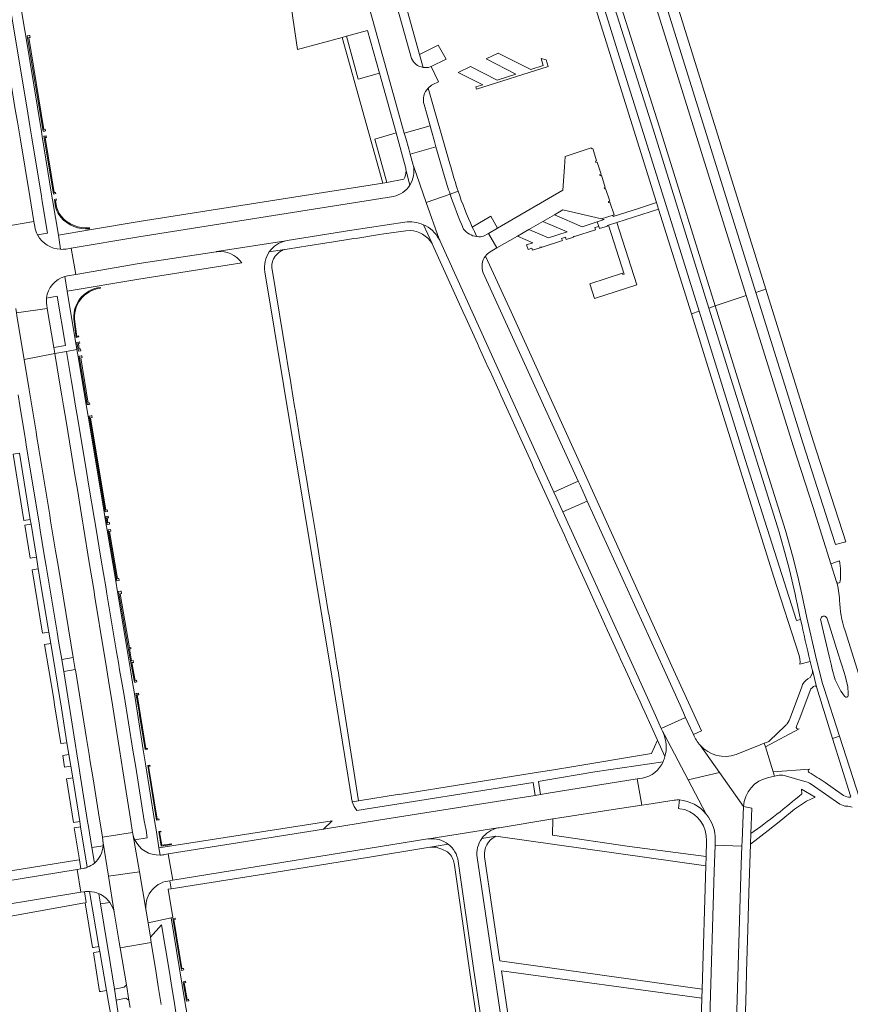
# Model space of a CAD drawing. Extents: x 146402 to 164798, y 455483 to 464134.
# Tile 489 of 575: x 156173 to 156362, y 462924 to 463148. Entities that reach past the tile are written whole.
import ezdxf

# ---------------------------------------------------------------- set-up
doc = ezdxf.new("R2010")
doc.units = 0
doc.header["$LTSCALE"] = 0.2
for name, color, linetype, lineweight in [('B-XX-VH-VERHARDING_ASFALT-GV', 252, 'CONTINUOUS', 18), ('B-XX-VH-VERHARDING_BETONSTRAATSTEEN-GV', 252, 'CONTINUOUS', 18), ('B-XX-VH-VERHARDING_GESLOTEN-GV', 252, 'CONTINUOUS', 18), ('B-XX-VH-VERHARDING_STRAATBAKSTEEN-GV', 252, 'CONTINUOUS', 18), ('B-XX-VH-VERHARDING_TEGEL-GV', 252, 'CONTINUOUS', 18)]:
    doc.layers.add(name, color=color, linetype=linetype, lineweight=lineweight)

msp = doc.modelspace()

# ---------------------------------------------------------------- linework, layer by layer
at = {"layer": 'B-XX-VH-VERHARDING_ASFALT-GV'}
for points in [[(156242.576, 463209.655), (156242.535, 463209.727), (156241.857, 463212.195), (156235.919, 463210.655), (156236.766, 463207.656), (156236.765, 463207.639), (156239.707, 463197.075), (156240.51, 463194.19), (156249.063, 463163.426), (156249.945, 463160.255), (156249.945, 463160.246), (156253.176, 463148.674), (156253.185, 463148.654), (156260.51, 463122.467), (156266.39, 463124.099), (156265.006, 463128.974)], [(156262.145, 463139.512), (156255.221, 463164.266)], [(156267.049, 463133.521), (156268.346, 463134.147), (156266.623, 463137.656), (156266.439, 463137.568)], [(156269.646, 463112.547), (156267.732, 463119.355), (156261.846, 463117.69), (156262.567, 463115.113), (156262.589, 463115.014), (156265.52, 463106.644), (156270.956, 463108.549)], [(156268.441, 463098.292), (156265.52, 463106.644), (156262.589, 463115.014)], [(156258.019, 463108.004), (156199.939, 463098.792), (156184.48, 463096.218), (156185.546, 463090.209)], [(156270.956, 463108.549), (156265.52, 463106.644), (156268.441, 463098.292), (156268.452, 463098.272)], [(156181.041, 463106.115), (156180.822, 463106.078)], [(156176.159, 463101.152), (156175.974, 463102.269), (156168.876, 463101.068), (156169.172, 463099.252)], [(156185.546, 463090.209), (156200.017, 463092.685), (156217.576, 463095.399), (156217.671, 463095.413), (156217.71, 463095.418), (156233.476, 463097.882), (156233.489, 463097.885), (156233.783, 463097.939), (156248.495, 463100.29), (156260.631, 463102.151)], [(156188.676, 463100.625), (156188.658, 463100.846)], [(156176.85, 463099.161), (156176.807, 463099.251)], [(156277.104, 463098.85), (156277.029, 463098.864)], [(156280.072, 463095.376), (156281.594, 463096.253), (156279.755, 463099.596), (156278.606, 463098.928)], [(156183.671, 463089.888), (156185.546, 463090.209), (156184.48, 463096.218), (156183.307, 463096.023)], [(156268.699, 463097.777), (156294.652, 463040.523), (156300.187, 463043.088), (156278.541, 463090.592)], [(156191.17, 463087.086), (156191.149, 463087.275)], [(156338.538, 463085.396), (156331.422, 463083.035), (156336.898, 463065.435), (156347.52, 463031.839), (156349.125, 463026.066), (156350.329, 463021.297), (156351.227, 463017.279), (156352.405, 463011.848), (156354.596, 463002.283), (156355.942, 462996.919), (156356.227, 462995.981), (156359.814, 462984.848), (156365.111, 462968.399)], [(156359.124, 463020.127), (156357.865, 463024.219), (156353.721, 463037.312), (156349.319, 463050.881), (156338.538, 463085.396)], [(156171.823, 463082.439), (156171.985, 463081.457), (156179.023, 463082.482), (156178.906, 463083.189)], [(156353.139, 463001.907), (156353.589, 463000.111), (156353.629, 462999.952), (156354.58, 462996.159), (156354.855, 462995.134), (156358.248, 462984.368), (156359.814, 462984.848), (156356.227, 462995.981), (156355.942, 462996.919), (156354.596, 463002.283), (156352.405, 463011.848), (156351.227, 463017.279), (156350.329, 463021.297), (156349.125, 463026.066), (156347.52, 463031.839), (156336.898, 463065.435), (156331.422, 463083.035), (156329.998, 463082.563), (156335.46, 463065.011), (156346.08, 463031.415), (156347.677, 463025.682), (156348.336, 463023.139), (156348.957, 463020.586), (156349.688, 463017.275), (156349.868, 463016.46), (156350.229, 463014.792), (156350.714, 463012.536), (156350.936, 463011.531)], [(156185.133, 463079.407), (156185.64, 463075.858), (156186.049, 463075.963), (156186.207, 463076.003), (156186.16, 463076.187), (156185.798, 463076.095), (156185.322, 463079.435)], [(156357.893, 463001.327), (156357.47, 463003.126), (156355.843, 463009.909), (156355.528, 463011.291)], [(156356.999, 463011.685), (156357.476, 463010.264), (156359.509, 463003.694), (156360.056, 463001.965), (156360.408, 463000.857), (156361.164, 462998.437), (156361.269, 462998.076), (156361.7, 462996.114)], [(156364.202, 462998.934), (156361.08, 463008.937)], [(156354.58, 462996.159), (156353.629, 462999.952)], [(156359.922, 462995.601), (156359.445, 462996.488), (156358.862, 462997.755), (156358.185, 463000.177), (156357.893, 463001.327)], [(156351.193, 462996.161), (156348.616, 462989.194)], [(156349.981, 462987.132), (156350.802, 462988.993), (156353.119, 462995.292)], [(156326.516, 462985.253), (156325.183, 462988.001), (156324.642, 462989.137), (156319.163, 462986.61), (156319.429, 462986.009), (156319.862, 462985.19), (156325.302, 462974.892), (156332.458, 462976.626), (156328.019, 462982.796)], [(156329.427, 462967.092), (156325.302, 462974.892), (156319.862, 462985.19), (156319.429, 462986.009), (156319.643, 462985.527)], [(156343.166, 462983.461), (156342.655, 462983.271), (156342.917, 462982.441), (156350.639, 462986.536)], [(156347.405, 462987.207), (156343.843, 462983.792)], [(156374.052, 462942.377), (156374.852, 462939.958), (156391.487, 462887.14), (156392.911, 462887.586), (156375.48, 462942.955), (156374.689, 462945.141), (156367.663, 462961.732), (156365.111, 462968.399), (156359.814, 462984.848), (156358.248, 462984.368), (156362.37, 462971.292), (156362.385, 462971.254)], [(156328.019, 462982.796), (156332.458, 462976.626), (156337.884, 462968.824)], [(156343.61, 462975.456), (156344.033, 462975.568), (156345.017, 462975.774), (156344.709, 462976.751), (156342.917, 462982.441), (156342.655, 462983.271), (156341.745, 462982.915), (156336.24, 462980.667)], [(156352.949, 462977.377), (156344.709, 462976.751), (156345.017, 462975.774), (156346.034, 462975.96)], [(156314.84, 462975.33), (156313.654, 462975.127)], [(156313.654, 462975.127), (156314.699, 462969.165), (156315.858, 462969.308), (156322.069, 462970.281)], [(156332.458, 462976.626), (156325.302, 462974.892), (156329.427, 462967.092), (156329.477, 462967.025)], [(156331.436, 462961.229), (156331.444, 462960.965), (156331.424, 462960.044), (156337.537, 462959.811), (156337.6, 462961.012), (156337.884, 462968.824), (156332.458, 462976.626)], [(156347.18, 462975.932), (156351.882, 462974.569)], [(156353.321, 462973.952), (156359.888, 462969.39)], [(156360.766, 462971.366), (156360.195, 462971.71), (156356.529, 462974.293)], [(156281.835, 462963.936), (156266.099, 462961.449)], [(156198.494, 462962.925), (156191.608, 462961.841), (156191.724, 462961.123), (156191.742, 462961.012), (156192.997, 462952.935)], [(156192.997, 462952.935), (156200.04, 462953.968), (156198.546, 462962.621), (156198.544, 462962.631)], [(156198.546, 462962.621), (156200.04, 462953.968), (156201.59, 462944.981)], [(156194.272, 462944.723), (156192.997, 462952.935), (156191.742, 462961.012)], [(156206.537, 462951.842), (156207, 462951.917), (156207.677, 462952.026), (156206.65, 462958.029), (156205.86, 462957.903)], [(156289.137, 462876.788), (156283.353, 462915.288), (156277.144, 462957.172)], [(156187.201, 462954.693), (156186.725, 462954.614), (156185.871, 462954.474), (156186.681, 462949.27), (156187.366, 462949.382)], [(156272.801, 462956.356), (156276.329, 462931.991), (156284.633, 462876.134)], [(156187.366, 462949.382), (156187.489, 462949.399)], [(156190.821, 462948.948), (156190.922, 462948.908)], [(156205.034, 462923.69), (156204.369, 462927.802), (156203.873, 462930.866), (156202.752, 462937.798), (156195.648, 462936.563), (156197.072, 462928.121), (156197.655, 462924.667), (156197.938, 462922.987)]]:
    msp.add_lwpolyline(points, dxfattribs=at)
for points in [[(156338.538, 463085.396), (156318.156, 463150.652), (156310.202, 463175.914), (156308.497, 463181.346), (156301.325, 463179.075), (156308.889, 463154.906), (156318.72, 463123.839), (156331.422, 463083.035)], [(156331.422, 463083.035), (156318.72, 463123.839), (156308.889, 463154.906), (156301.325, 463179.075), (156299.891, 463178.62), (156301.392, 463173.817), (156307.511, 463154.289), (156317.303, 463123.355), (156329.998, 463082.563)], [(156169.154, 463143.572), (156167.68, 463152.683), (156165.245, 463167.743), (156164.111, 463174.744), (156157.061, 463173.577), (156158.595, 463164.162), (156159.73, 463157.195), (156159.922, 463156.019), (156161.641, 463145.469), (156162.388, 463140.883), (156164.5, 463127.923), (156165.806, 463119.906), (156167.835, 463107.457), (156168.467, 463103.576), (156168.876, 463101.068), (156175.974, 463102.269), (156175.342, 463106.089), (156175.021, 463108.026), (156172.883, 463120.952), (156172.657, 463122.315), (156172.431, 463123.685), (156172.212, 463125.007), (156171.739, 463127.868)], [(156178.444, 463122.937), (156178.603, 463122.964), (156178.538, 463123.356), (156178.265, 463123.311), (156174.818, 463144.244), (156175.091, 463144.289), (156175.014, 463144.752), (156174.863, 463144.727), (156174.471, 463144.662), (156178.059, 463122.874)], [(156180.745, 463108.625), (156180.959, 463108.661), (156180.911, 463108.949), (156180.638, 463108.904), (156178.574, 463121.436), (156178.847, 463121.481), (156178.79, 463121.828), (156178.63, 463121.802), (156178.246, 463121.739), (156180.415, 463108.571)], [(156180.906, 463107.389), (156180.66, 463107.321), (156180.822, 463106.078), (156181.041, 463106.115), (156180.897, 463107.081), (156181.135, 463107.138), (156181.078, 463107.437)], [(156180.731, 463072.206), (156180.512, 463073.525), (156179.023, 463082.482), (156171.985, 463081.457), (156172.085, 463080.853), (156172.702, 463077.101), (156173.735, 463070.83)], [(156185.809, 463074.722), (156186.144, 463072.713), (156186.581, 463072.786), (156186.717, 463072.809), (156186.644, 463073.249), (156186.327, 463073.196), (156186.117, 463074.457), (156186.434, 463074.51), (156186.383, 463074.816), (156186.245, 463074.793)], [(156196.272, 462976.985), (156195.501, 462981.868), (156193.672, 462993.443), (156193.171, 462996.612), (156192.636, 463000), (156192.476, 463000.979), (156191.959, 463004.134), (156189.915, 463016.619), (156189.628, 463018.372), (156188.618, 463024.539), (156187.303, 463032.569), (156187.085, 463033.904), (156185.89, 463041.171), (156185.331, 463044.531), (156183.303, 463056.737), (156182.723, 463060.229), (156182.344, 463062.503), (156181.819, 463065.66), (156180.731, 463072.206), (156173.735, 463070.83), (156174.876, 463063.901), (156175.479, 463060.247), (156176.457, 463054.311), (156176.664, 463053.056), (156177.025, 463050.861), (156177.104, 463050.379), (156179.591, 463035.282), (156179.798, 463034.027), (156180.852, 463027.63), (156180.929, 463027.162), (156181.485, 463023.785), (156183.86, 463009.371), (156184.397, 463006.103), (156184.933, 463002.85), (156185.392, 463000.065), (156185.403, 463000), (156185.46, 463000), (156187.979, 462984.366), (156188.566, 462980.724), (156188.84, 462979.019), (156189.388, 462975.617), (156190.947, 462965.945), (156191.15, 462964.684), (156191.608, 462961.841), (156198.494, 462962.925), (156198.087, 462965.497)], [(156186.979, 463071.235), (156186.91, 463071.655), (156186.774, 463071.632), (156186.336, 463071.56), (156188.169, 463060.512), (156188.623, 463060.587), (156188.742, 463060.606), (156188.687, 463060.936), (156188.37, 463060.884), (156186.662, 463071.182)], [(156192.723, 463036.512), (156192.406, 463036.459), (156188.927, 463057.512), (156189.245, 463057.564), (156189.17, 463058.017), (156189.057, 463057.998), (156188.597, 463057.923), (156192.211, 463036.049), (156192.735, 463036.137)], [(156319.163, 462986.61), (156324.642, 462989.137), (156323.448, 462991.958), (156319.799, 463000), (156319.818, 463000), (156302.264, 463038.528), (156296.695, 463036.031), (156313.08, 463000), (156317.817, 462989.583)], [(156192.884, 463033.566), (156192.702, 463034.667), (156193.019, 463034.72), (156192.91, 463035.088), (156192.384, 463035), (156192.688, 463033.16), (156193.241, 463033.251), (156193.201, 463033.618)], [(156195.356, 463020.89), (156195.039, 463020.835), (156193.21, 463031.595), (156193.527, 463031.647), (156193.445, 463032.024), (156192.891, 463031.933), (156194.867, 463020.311), (156195.353, 463020.395), (156195.439, 463020.41)], [(156198.024, 463002.044), (156198.28, 463002.088), (156197.813, 463004.787), (156198.13, 463004.842), (156198.081, 463005.125), (156197.764, 463005.07), (156195.638, 463017.371), (156195.955, 463017.425), (156195.861, 463017.968), (156195.762, 463017.951), (156195.289, 463017.869), (156197.508, 463005.026)], [(156198.28, 463002.088), (156198.024, 463002.044), (156198.377, 463000), (156198.924, 462997.183), (156199.206, 462997.237), (156199.429, 462997.28), (156199.358, 462997.647), (156199.115, 462997.6), (156198.64, 463000), (156198.353, 463001.661), (156198.67, 463001.715), (156198.596, 463002.143)], [(156201.367, 462981.869), (156201.933, 462981.929), (156201.915, 462982.102), (156201.512, 462982.06), (156199.551, 462994.286), (156199.912, 462994.324), (156199.88, 462994.71), (156199.562, 462994.651), (156199.226, 462994.588), (156199.966, 462990.49), (156200.058, 462989.64)], [(156203.985, 462965.732), (156204.551, 462965.822), (156204.524, 462965.995), (156204.13, 462965.933), (156202.165, 462978.025), (156202.489, 462978.063), (156202.469, 462978.237), (156201.962, 462978.177)], [(156206.65, 462958.029), (156207.677, 462952.026), (156265.904, 462961.427), (156266.099, 462961.449), (156281.835, 462963.936), (156282.13, 462963.992), (156294.435, 462965.988), (156296.447, 462966.314), (156307.175, 462968.029), (156314.699, 462969.165), (156313.654, 462975.127), (156307.498, 462974.17), (156293.309, 462971.863), (156291.551, 462971.551), (156290.347, 462971.385), (156282.993, 462970.217), (156254.586, 462965.752), (156242.036, 462963.675)], [(156205.154, 462959.983), (156204.642, 462963.007), (156204.986, 462963.047), (156204.968, 462963.202), (156204.461, 462963.142), (156205.027, 462959.807), (156207.409, 462960.164), (156207.386, 462960.318)], [(156335.356, 462887.199), (156335.908, 462905.479), (156336.026, 462909.377), (156336.648, 462929.989), (156337.375, 462955.631), (156337.537, 462959.811), (156331.424, 462960.044), (156331.247, 462954.039), (156329.214, 462887.386)], [(156202.549, 462939.051), (156202.022, 462942.308), (156201.59, 462944.981), (156200.04, 462953.968), (156192.997, 462952.935), (156194.272, 462944.723), (156195.426, 462937.883), (156195.648, 462936.563), (156202.752, 462937.798)], [(156209.93, 462931.507), (156210.17, 462931.546), (156210.111, 462931.904), (156209.759, 462931.846), (156207.912, 462943.045), (156208.264, 462943.103), (156208.221, 462943.369), (156207.695, 462943.282), (156209.644, 462931.46)], [(156210.802, 462924.438), (156211.12, 462924.49), (156211.328, 462924.524), (156211.274, 462924.848), (156210.922, 462924.79), (156210.289, 462928.63), (156210.641, 462928.688), (156210.597, 462928.958), (156210.372, 462928.921), (156210.071, 462928.871)]]:
    msp.add_lwpolyline(points, close=True, dxfattribs=at)
for points in [[(156264.785, 463137.45, -0.2607219), (156262.145, 463139.512)], [(156266.439, 463137.568, -0.1269228), (156264.785, 463137.45)], [(156265.006, 463128.974, -0.2715364), (156265.971, 463132.735)], [(156265.971, 463132.735, -0.1094456), (156267.049, 463133.521)], [(156262.589, 463115.014, -0.1953614), (156261.781, 463110.622)], [(156270.956, 463108.549, -0.0085679), (156269.646, 463112.547)], [(156261.781, 463110.622, -0.2009438), (156258.019, 463108.004)], [(156274.036, 463100.578, -0.0176018), (156270.956, 463108.549)], [(156180.822, 463106.078, 0.1304744), (156182.103, 463103.281)], [(156182.272, 463103.425, -0.1303954), (156181.041, 463106.115)], [(156182.103, 463103.281, 0.2385203), (156188.676, 463100.625)], [(156188.658, 463100.846, -0.2384324), (156182.272, 463103.425)], [(156176.807, 463099.251, -0.0864466), (156176.159, 463101.152)], [(156260.631, 463102.151, -0.1437251), (156264.869, 463101.572)], [(156264.869, 463101.572, -0.1640403), (156268.441, 463098.292)], [(156277.029, 463098.864, -0.1990865), (156274.036, 463100.578)], [(156182.062, 463095.95, -0.2638907), (156176.85, 463099.161)], [(156268.452, 463098.272, -0.0185927), (156268.699, 463097.777)], [(156278.606, 463098.928, -0.0838694), (156277.104, 463098.85)], [(156183.307, 463096.023, -0.0537717), (156182.062, 463095.95)], [(156278.541, 463090.592, -0.2686974), (156279.044, 463094.422)], [(156279.044, 463094.422, -0.1069643), (156280.072, 463095.376)], [(156178.87, 463084.834, -0.3021435), (156183.045, 463089.741)], [(156183.045, 463089.741, -0.0271594), (156183.671, 463089.888)], [(156191.149, 463087.275, 0.4259686), (156185.133, 463079.407)], [(156185.322, 463079.435, -0.42604), (156191.17, 463087.086)], [(156178.906, 463083.189, -0.0741685), (156178.87, 463084.834)], [(156359.838, 463015.913, 0.0678511), (156359.124, 463020.127)], [(156361.08, 463008.937, -0.0728101), (156359.838, 463015.913)], [(156350.936, 463011.531, 0.0080093), (156353.139, 463001.907)], [(156355.528, 463011.291, -1.0033414), (156356.999, 463011.685)], [(156353.629, 462999.952, -0.3489668), (156352.609, 462997.946)], [(156352.609, 462997.946, 0.1883604), (156351.193, 462996.161)], [(156353.119, 462995.292, -0.2206632), (156354.245, 462996.355)], [(156354.245, 462996.355, -0.3521883), (156354.58, 462996.159)], [(156361.016, 462993.921, -0.0511898), (156359.922, 462995.601)], [(156361.7, 462996.114, -0.0347191), (156361.838, 462994.155)], [(156361.838, 462994.155, -0.7029902), (156361.016, 462993.921)], [(156348.616, 462989.194, -0.0659573), (156347.891, 462987.722)], [(156347.891, 462987.722, 0.0209326), (156347.405, 462987.207)], [(156350.639, 462986.536, -0.684194), (156349.981, 462987.132)], [(156319.643, 462985.527, -0.1721697), (156319.993, 462980.218)], [(156328.019, 462982.796, -0.0939613), (156326.516, 462985.253)], [(156343.843, 462983.792, -0.0338305), (156343.166, 462983.461)], [(156336.24, 462980.667, -0.2991177), (156328.019, 462982.796)], [(156319.993, 462980.218, -0.0396164), (156319.569, 462979.055)], [(156319.569, 462979.055, -0.2517329), (156314.84, 462975.33)], [(156352.899, 462976.614, -0.6316671), (156352.949, 462977.377)], [(156337.884, 462968.824, -0.3361471), (156343.61, 462975.456)], [(156346.034, 462975.96, -0.1099673), (156347.18, 462975.932)], [(156356.529, 462974.293, 0.0206668), (156352.899, 462976.614)], [(156351.882, 462974.569, -0.1159007), (156353.321, 462973.952)], [(156322.069, 462970.281, -0.0355976), (156323.277, 462970.336)], [(156323.277, 462970.336, -0.2029071), (156329.427, 462967.092)], [(156362.236, 462970.949, -0.1883322), (156360.766, 462971.366)], [(156362.385, 462971.254, -0.3834031), (156362.236, 462970.949)], [(156359.888, 462969.39, 0.1152783), (156361.425, 462968.883)], [(156361.425, 462968.883, -0.1072322), (156362.739, 462968.654)], [(156329.477, 462967.025, -0.176823), (156331.436, 462961.229)], [(156278.195, 462961.536, -0.1874043), (156281.835, 462963.936)], [(156198.544, 462962.631, -0.0132231), (156198.494, 462962.925)], [(156198.995, 462961.272, -0.0631671), (156198.546, 462962.621)], [(156204.787, 462957.754, -0.3072321), (156198.995, 462961.272)], [(156266.099, 462961.449, -0.1990833), (156270.53, 462960.241)], [(156277.144, 462957.172, -0.1936555), (156278.195, 462961.536)], [(156191.781, 462959.885, -0.2067715), (156189.768, 462955.915)], [(156191.742, 462961.012, -0.050547), (156191.781, 462959.885)], [(156270.53, 462960.241, -0.1942991), (156272.801, 462956.356)], [(156205.86, 462957.903, -0.0456912), (156204.787, 462957.754)], [(156188.139, 462954.966, -0.060599), (156187.201, 462954.693)], [(156189.768, 462955.915, -0.0948039), (156188.139, 462954.966)], [(156201.59, 462944.981, -0.4146394), (156206.537, 462951.842)], [(156187.489, 462949.399, -0.0443755), (156188.683, 462949.452)], [(156188.683, 462949.452, -0.0991606), (156190.821, 462948.948)], [(156190.922, 462948.908, -0.1297792), (156193.291, 462946.938)], [(156193.291, 462946.938, -0.1014715), (156194.272, 462944.723)]]:
    msp.add_lwpolyline(points, format="xyb", dxfattribs=at)
at = {"layer": 'B-XX-VH-VERHARDING_BETONSTRAATSTEEN-GV'}
for points in [[(156267.732, 463119.355), (156267.405, 463120.52), (156266.715, 463122.951), (156266.39, 463124.099), (156260.51, 463122.467), (156260.831, 463121.318), (156261.512, 463118.886), (156261.846, 463117.69)], [(156294.652, 463040.523), (156295.16, 463039.405), (156296.235, 463037.042), (156296.695, 463036.031), (156302.264, 463038.528), (156301.81, 463039.525), (156300.701, 463041.96), (156300.187, 463043.088)]]:
    msp.add_lwpolyline(points, close=True, dxfattribs=at)
msp.add_lwpolyline([(156142.628, 462942.154), (156157.859, 462944.541), (156158.056, 462944.581), (156186.681, 462949.27), (156185.871, 462954.474), (156160.652, 462950.326), (156154.06, 462949.273), (156145.669, 462947.932), (156121.413, 462944.056), (156115.196, 462943.063), (156112.155, 462942.577), (156109.51, 462942.113), (156103.584, 462941.074), (156099.881, 462940.425)], dxfattribs=at)
at = {"layer": 'B-XX-VH-VERHARDING_GESLOTEN-GV'}
for points in [[(156270.038, 463139.296), (156268.257, 463142.552), (156263.954, 463140.42), (156264.785, 463137.45)], [(156266.439, 463137.568), (156266.623, 463137.656), (156270.038, 463139.296)], [(156278.606, 463098.928), (156279.755, 463099.596), (156281.753, 463100.757), (156280.218, 463103.49), (156276.031, 463100.985)], [(156276.971, 463098.985), (156277.029, 463098.864), (156277.104, 463098.85)]]:
    msp.add_lwpolyline(points, dxfattribs=at)
for points in [[(156264.785, 463137.45, 0.1269228), (156266.439, 463137.568)], [(156276.031, 463100.985, 0.0060693), (156276.971, 463098.985)], [(156277.104, 463098.85, 0.0838694), (156278.606, 463098.928)]]:
    msp.add_lwpolyline(points, format="xyb", dxfattribs=at)
at = {"layer": 'B-XX-VH-VERHARDING_STRAATBAKSTEEN-GV'}
for points in [[(156279.755, 463099.596), (156281.594, 463096.253), (156286.315, 463098.973), (156288.899, 463100.462), (156292.142, 463102.331), (156294.756, 463103.837), (156296.703, 463104.959), (156305.512, 463102.87), (156308.383, 463103.802), (156307.447, 463106.728), (156307.169, 463106.639), (156307.136, 463106.743), (156307.1, 463106.854), (156307.373, 463106.942), (156306.445, 463109.829), (156306.172, 463109.741), (156306.132, 463109.866), (156306.1, 463109.964), (156306.373, 463110.052), (156305.479, 463112.832), (156305.206, 463112.744), (156305.156, 463112.899), (156305.122, 463113.003), (156305.396, 463113.091), (156304.51, 463115.844), (156304.237, 463115.756), (156304.184, 463115.919), (156304.13, 463116.088), (156304.404, 463116.176), (156303.51, 463118.954), (156303.237, 463118.866), (156303.169, 463119.078), (156301.572, 463118.558), (156297.183, 463117.131), (156297.037, 463114.691), (156296.722, 463109.455), (156281.753, 463100.757)], [(156184.933, 463002.85), (156182.324, 463002.392), (156182.744, 463000), (156182.799, 462999.654), (156185.392, 463000.065)], [(156194.746, 462924.641), (156196.992, 462925.113), (156197.655, 462924.667), (156197.072, 462928.121), (156196.562, 462927.614), (156194.334, 462927.193)]]:
    msp.add_lwpolyline(points, close=True, dxfattribs=at)
msp.add_lwpolyline([(156206.537, 462951.842, 0.4146394), (156201.59, 462944.981)], format="xyb", dxfattribs=at)
for points in [[(156201.59, 462944.981), (156202.022, 462942.308), (156202.08, 462942.32), (156207.288, 462943.43), (156207.662, 462943.494), (156206.604, 462949.982), (156207.289, 462950.09)], [(156207.289, 462950.09), (156207, 462951.917), (156206.537, 462951.842)]]:
    msp.add_lwpolyline(points, dxfattribs=at)
at = {"layer": 'B-XX-VH-VERHARDING_TEGEL-GV'}
for points in [[(156343.042, 463086.887), (156314.008, 463179.853), (156313.031, 463182.833), (156310.615, 463182.041), (156312.304, 463176.585), (156320.331, 463151.333), (156340.703, 463086.111)], [(156318.526, 463105.14), (156326.017, 463081.242), (156327.774, 463081.826), (156321.865, 463100.839), (156308.779, 463142.461), (156297.746, 463177.941), (156295.89, 463177.356), (156318.063, 463106.617)], [(156254.836, 463136.149), (156252.14, 463145.87), (156247.28, 463144.562), (156249.96, 463134.76)], [(156258.616, 463122.516), (156254.836, 463136.149), (156249.96, 463134.76), (156247.28, 463144.562), (156246.344, 463144.31), (156255.57, 463111.06), (156256.511, 463111.231), (156253.76, 463121.1)], [(156279.175, 463139.374), (156285.956, 463135.938), (156281.733, 463134.552), (156275.588, 463137.643), (156272.796, 463136.295), (156278.439, 463133.508), (156276.845, 463132.991), (156277.011, 463132.48), (156293.309, 463137.658), (156292.863, 463139.146), (156291.765, 463139.485), (156292.214, 463137.914), (156289.398, 463136.98), (156281.945, 463140.711)], [(156305.512, 463102.87), (156306.101, 463102.73), (156304.535, 463102.207), (156304.867, 463101.174), (156305.044, 463100.686), (156306.845, 463101.27), (156306.807, 463101.389), (156307.07, 463101.475), (156308.975, 463102.084), (156318.526, 463105.14), (156318.063, 463106.617), (156314.167, 463105.37), (156308.194, 463103.459), (156308.117, 463103.701), (156308.383, 463103.802)], [(156288.899, 463100.462), (156286.315, 463098.973), (156289.872, 463097.454), (156288.406, 463096.979), (156288.742, 463095.943), (156289.611, 463096.225), (156289.772, 463095.73), (156291.493, 463096.289), (156291.454, 463096.408), (156291.732, 463096.498), (156291.771, 463096.379), (156296.578, 463097.939), (156296.418, 463098.433), (156297.269, 463098.709), (156297.43, 463098.215), (156299.098, 463098.756), (156299.059, 463098.876), (156299.328, 463098.963), (156299.366, 463098.844), (156304.166, 463100.401), (156304.005, 463100.895), (156304.867, 463101.174), (156304.535, 463102.207), (156301.132, 463101.07), (156294.756, 463103.837), (156292.142, 463102.331), (156297.659, 463099.969), (156293.436, 463098.583)], [(156303.892, 463084.766), (156313.537, 463087.845), (156309.585, 463100.18), (156308.975, 463102.084), (156307.07, 463101.475), (156310.647, 463090.309), (156310.41, 463090.233), (156310.327, 463090.494), (156302.828, 463088.1), (156302.911, 463087.839)], [(156343.042, 463086.887), (156340.703, 463086.111), (156351.495, 463051.562), (156357.988, 463031.432), (156358.901, 463028.612), (156361.275, 463029.236), (156353.844, 463052.298)], [(156173.716, 463034.079), (156175.143, 463034.31), (156172.658, 463049.466), (156171.223, 463049.23)], [(156175.141, 463025.467), (156176.557, 463025.69), (156175.319, 463033.239), (156173.893, 463033.008)], [(156177.974, 463008.349), (156179.38, 463008.599), (156176.986, 463023.075), (156175.575, 463022.844)], [(156180.494, 462993.289), (156180.693, 462992.044), (156182.115, 462983.177), (156183.525, 462983.399), (156182.087, 462992.262), (156181.877, 462993.505), (156180.83, 463000), (156179.813, 463006.03), (156178.399, 463005.78), (156179.369, 463000)], [(156182.975, 462977.812), (156184.395, 462978.043), (156183.962, 462980.715), (156182.545, 462980.492)], [(156184.999, 462965.19), (156186.442, 462965.426), (156184.824, 462975.399), (156183.399, 462975.169)], [(156337.99, 462909.318), (156338.506, 462927.195), (156338.62, 462931.152), (156338.911, 462940.744), (156339.168, 462949.21), (156339.526, 462960.264), (156339.614, 462962.644), (156339.832, 462968.482), (156337.884, 462968.824), (156337.6, 462961.012), (156337.537, 462959.811), (156337.375, 462955.631), (156336.648, 462929.989), (156336.026, 462909.377)], [(156186.364, 462956.682), (156185.795, 462956.583), (156153.708, 462951.425), (156154.06, 462949.273), (156160.652, 462950.326), (156185.871, 462954.474), (156186.725, 462954.614)], [(156190.983, 462926.605), (156191.276, 462926.648), (156192.554, 462926.835), (156191.03, 462935.745), (156189.796, 462935.532), (156189.549, 462935.489)]]:
    msp.add_lwpolyline(points, close=True, dxfattribs=at)
for points in [[(156173.683, 463147.133), (156168.971, 463175.644), (156166.643, 463175.26), (156167.73, 463168.638), (156170.339, 463152.746), (156171.718, 463144.355), (156174.335, 463128.447), (156175.047, 463124.117), (156175.277, 463122.719), (156175.496, 463121.39), (156177.689, 463108.056), (156177.886, 463106.859), (156179.077, 463099.621), (156176.807, 463099.251), (156176.85, 463099.161)], [(156264.785, 463137.45), (156263.954, 463140.42), (156260.743, 463151.891), (156256.246, 463167.954)], [(156255.221, 463164.266), (156262.145, 463139.512)], [(156250.911, 463150.441), (156233.911, 463156.586), (156236.156, 463141.568), (156246.344, 463144.31), (156247.28, 463144.562), (156252.14, 463145.87), (156254.836, 463136.149)], [(156262.589, 463115.014), (156262.567, 463115.113), (156261.846, 463117.69), (156261.512, 463118.886), (156260.831, 463121.318), (156260.51, 463122.467), (156253.185, 463148.654), (156253.176, 463148.674)], [(156182.062, 463095.95), (156181.556, 463099.172), (156180.23, 463107.25), (156180.024, 463108.507), (156177.862, 463121.675), (156177.676, 463122.811), (156174.099, 463144.601), (156173.683, 463147.133)], [(156254.836, 463136.149), (156258.616, 463122.516), (156260.78, 463114.71)], [(156271.199, 463114.515), (156270.919, 463115.491), (156265.971, 463132.735)], [(156265.006, 463128.974), (156266.39, 463124.099), (156266.715, 463122.951), (156267.405, 463120.52), (156267.732, 463119.355), (156269.646, 463112.547)], [(156260.78, 463114.71), (156258.616, 463122.516), (156253.76, 463121.1), (156256.511, 463111.231), (156260.409, 463111.94)], [(156260.409, 463111.94), (156256.511, 463111.231), (156255.57, 463111.06), (156200.001, 463102.305), (156188.698, 463100.385), (156181.556, 463099.172), (156182.062, 463095.95)], [(156261.781, 463110.622), (156260.896, 463113.844)], [(156260.896, 463113.844), (156261.781, 463110.622)], [(156184.48, 463096.218), (156199.939, 463098.792), (156258.019, 463108.004)], [(156270.956, 463108.549), (156272.791, 463109.193)], [(156272.791, 463109.193), (156270.956, 463108.549)], [(156260.631, 463102.151), (156248.495, 463100.29), (156233.783, 463097.939)], [(156264.869, 463101.572), (156266.828, 463097.27), (156266.843, 463097.246), (156266.879, 463097.187), (156273.867, 463081.786), (156274.544, 463080.294), (156277.173, 463074.5), (156277.602, 463073.555), (156279.671, 463068.995), (156280.067, 463068.122), (156282.135, 463063.564), (156282.548, 463062.654), (156284.644, 463058.035), (156285.035, 463057.173), (156287.098, 463052.626), (156287.532, 463051.669), (156289.579, 463047.157), (156290.014, 463046.199), (156292.055, 463041.7), (156292.506, 463040.707), (156294.548, 463036.207), (156294.96, 463035.299), (156297.04, 463030.715), (156297.442, 463029.829), (156299.51, 463025.271), (156299.906, 463024.398), (156301.986, 463019.814), (156302.393, 463018.917), (156304.456, 463014.37), (156304.835, 463013.535), (156306.899, 463008.987), (156307.329, 463008.04), (156309.436, 463003.395), (156309.849, 463002.486), (156310.977, 463000), (156311.87, 462998.032), (156312.296, 462997.113), (156314.346, 462992.689), (156314.803, 462991.681), (156315.391, 462990.384), (156318.284, 462983.999), (156319.993, 462980.218)], [(156266.828, 463097.27), (156264.869, 463101.572)], [(156229.68, 463095.348), (156233.199, 463095.896), (156233.333, 463095.917), (156237.02, 463096.498), (156238.057, 463096.662), (156242.863, 463097.419), (156243.923, 463097.586), (156248.984, 463098.384), (156249.883, 463098.526), (156254.868, 463099.311), (156255.844, 463099.465), (156260.848, 463100.136), (156261.807, 463100.268)], [(156268.452, 463098.272), (156268.441, 463098.292)], [(156277.029, 463098.864), (156276.971, 463098.985)], [(156183.307, 463096.023), (156184.48, 463096.218)], [(156233.199, 463095.896), (156229.68, 463095.348)], [(156233.783, 463097.939), (156233.489, 463097.885), (156233.476, 463097.882)], [(156319.429, 462986.009), (156319.163, 462986.61), (156317.817, 462989.583), (156313.08, 463000), (156296.695, 463036.031), (156296.235, 463037.042), (156295.16, 463039.405), (156294.652, 463040.523), (156268.699, 463097.777)], [(156217.71, 463095.418), (156217.671, 463095.413), (156217.576, 463095.399), (156200.017, 463092.685), (156185.546, 463090.209), (156183.671, 463089.888)], [(156284.857, 463081.662), (156279.044, 463094.422)], [(156183.045, 463089.741), (156183.576, 463086.378), (156199.953, 463089.113), (156223.393, 463092.831)], [(156248.638, 462969.915), (156250.071, 462970.163), (156246.249, 462994.328), (156245.967, 462996.109), (156245.38, 462999.817), (156245.349, 463000), (156245.206, 463000.876), (156244.412, 463005.712), (156244.247, 463006.718), (156243.326, 463012.337), (156243.163, 463013.328), (156242.47, 463017.551), (156242.309, 463018.532), (156241.485, 463023.544), (156241.326, 463024.512), (156240.514, 463029.449), (156240.358, 463030.4), (156239.532, 463035.425), (156239.374, 463036.381), (156238.571, 463041.267), (156238.399, 463042.315), (156237.595, 463047.202), (156237.429, 463048.215), (156236.621, 463053.124), (156236.449, 463054.173), (156235.648, 463059.042), (156235.48, 463060.067), (156234.677, 463064.948), (156234.505, 463065.998), (156233.864, 463069.892), (156233.612, 463071.425), (156230.258, 463091.826)], [(156183.576, 463086.378), (156183.045, 463089.741)], [(156228.676, 463090.852), (156244.002, 462998.546), (156248.441, 462970.808)], [(156278.541, 463090.592), (156300.187, 463043.088), (156300.701, 463041.96), (156301.81, 463039.525), (156302.264, 463038.528), (156319.818, 463000), (156319.799, 463000), (156323.448, 462991.958), (156324.642, 462989.137), (156325.183, 462988.001), (156326.516, 462985.253), (156328.3, 462986.101), (156321.949, 463000), (156300.553, 463047.209), (156284.857, 463081.662)], [(156178.87, 463084.834), (156181.31, 463085.246), (156183.181, 463074.014), (156180.512, 463073.525), (156180.731, 463072.206), (156183.416, 463072.609), (156185.794, 463073.128), (156183.576, 463086.378)], [(156350.936, 463011.531), (156349.994, 463011.301), (156338.29, 463047.99), (156327.774, 463081.826), (156326.017, 463081.242), (156330.167, 463068.002), (156344.85, 463021.159), (156350.542, 463003.508)], [(156204.787, 462957.754), (156204.521, 462959.42), (156203.934, 462963.057), (156203.514, 462965.656), (156201.506, 462978.104), (156200.911, 462981.796), (156198.897, 462994.537), (156198.489, 462997.116), (156198.033, 463000), (156195.049, 463017.828), (156194.64, 463020.271), (156192.694, 463031.9), (156192.488, 463033.127), (156192.181, 463034.966), (156192.005, 463036.014), (156188.345, 463057.881), (156187.912, 463060.469), (156186.064, 463071.514), (156185.871, 463072.668), (156185.794, 463073.128), (156183.416, 463072.609), (156184.555, 463065.772), (156184.917, 463063.596), (156185.486, 463060.181), (156185.904, 463057.674), (156188.049, 463044.809), (156188.53, 463041.924), (156189.794, 463034.347)], [(156189.768, 462955.915), (156189.194, 462959.47), (156188.423, 462964.244), (156188.236, 462965.403), (156186.602, 462975.523), (156186.194, 462978.077), (156185.756, 462980.868), (156185.375, 462983.296), (156182.799, 462999.654), (156182.744, 463000), (156182.324, 463002.392), (156181.679, 463006.068), (156181.255, 463008.613), (156178.772, 463023.666), (156178.346, 463026.265), (156177.426, 463031.882), (156177.147, 463033.59), (156176.942, 463034.838), (156174.464, 463049.969), (156174.323, 463050.821), (156174.046, 463052.517), (156173.904, 463053.387), (156172.778, 463060.307), (156172.38, 463062.753)], [(156172.658, 463049.466), (156175.143, 463034.31), (156175.319, 463033.239), (156176.557, 463025.69), (156176.986, 463023.075), (156179.38, 463008.599), (156179.813, 463006.03), (156180.83, 463000), (156181.877, 462993.505), (156182.087, 462992.262), (156183.525, 462983.399)], [(156189.794, 463034.347), (156190.018, 463033.006), (156191.346, 463025.061), (156192.361, 463018.984), (156192.627, 463017.391), (156194.839, 463004.151), (156195.25, 463001.69), (156195.549, 463000), (156196.126, 462996.732), (156196.548, 462994.163), (156198.592, 462981.686), (156199.238, 462977.777), (156201.17, 462965.587), (156201.561, 462963.41), (156201.841, 462961.686), (156198.995, 462961.272)], [(156359.845, 463024.898), (156357.865, 463024.219), (156359.124, 463020.127)], [(156350.787, 463001.297), (156353.139, 463001.907)], [(156319.643, 462985.527), (156319.429, 462986.009)], [(156319.993, 462980.218), (156318.284, 462983.999), (156316.914, 462980.903), (156297.4, 462977.662), (156296.392, 462977.515), (156295.119, 462977.309), (156289.654, 462976.439), (156259.436, 462971.61), (156259.428, 462971.657), (156250.071, 462970.163), (156248.638, 462969.915)], [(156183.525, 462983.399), (156183.962, 462980.715), (156184.395, 462978.043), (156184.824, 462975.399), (156186.442, 462965.426), (156186.639, 462964.208), (156188.139, 462954.966)], [(156249.65, 462967.902), (156289.891, 462974.344), (156290.347, 462971.385), (156291.551, 462971.551), (156291.094, 462974.533), (156292.324, 462974.746), (156304.022, 462976.736), (156319.569, 462979.055)], [(156339.614, 462962.644), (156339.526, 462960.264), (156343.51, 462963.386), (156346.416, 462965.651), (156349.591, 462968.199), (156352.282, 462970.093), (156354.307, 462970.998), (156351.141, 462972.765)], [(156351.141, 462972.765), (156351.249, 462971.748)], [(156323.277, 462970.336), (156323.086, 462968.355), (156323.384, 462968.323), (156324.561, 462968.122)], [(156278.195, 462961.536), (156281.364, 462962.061), (156329.297, 462955.297), (156329.393, 462957.47), (156311.91, 462959.735), (156294.315, 462962.328), (156294.435, 462965.988), (156282.13, 462963.992)], [(156329.477, 462967.025), (156329.427, 462967.092)], [(156188.139, 462954.966), (156186.639, 462964.208), (156185.194, 462963.977), (156186.364, 462956.682)], [(156205.86, 462957.903), (156206.65, 462958.029), (156242.036, 462963.675), (156244.077, 462965.581), (156204.521, 462959.42), (156204.787, 462957.754)], [(156282.13, 462963.992), (156281.835, 462963.936)], [(156266.099, 462961.449), (156265.904, 462961.427), (156207.677, 462952.026), (156207, 462951.917)], [(156281.364, 462962.061), (156278.195, 462961.536)], [(156329.47, 462961.033), (156329.393, 462957.47), (156329.297, 462955.297), (156328.48, 462927.192), (156328.473, 462927.193), (156328.412, 462925.096), (156328.419, 462925.095), (156327.525, 462894.947), (156327.463, 462892.861), (156327.307, 462887.443), (156329.209, 462887.386), (156329.214, 462887.386), (156331.247, 462954.039), (156331.424, 462960.044), (156331.444, 462960.965), (156331.436, 462961.229)], [(156191.781, 462959.885), (156189.194, 462959.47), (156189.768, 462955.915)], [(156207, 462951.917), (156207.289, 462950.09), (156228.904, 462953.493), (156250.557, 462956.983), (156251.673, 462957.163), (156266.365, 462959.533), (156266.41, 462959.54), (156270.53, 462960.241)], [(156270.53, 462960.241), (156266.41, 462959.54)], [(156269.038, 462959.115), (156270.348, 462958.49), (156270.824, 462958.073)], [(156186.364, 462956.682), (156186.725, 462954.614), (156187.201, 462954.693)], [(156277.144, 462957.172), (156283.353, 462915.288), (156289.137, 462876.788)], [(156327.525, 462894.947), (156287.274, 462900.481), (156282.66, 462931.373), (156328.412, 462925.096), (156328.473, 462927.193), (156282.327, 462933.601), (156278.773, 462957.387)], [(156271.928, 462955.439), (156275.566, 462930.47), (156285.661, 462862.714), (156285.258, 462862.654), (156285.489, 462861.119), (156285.503, 462861.026), (156287.338, 462860.762), (156287.874, 462864.486)], [(156284.633, 462876.134), (156276.329, 462931.991), (156272.801, 462956.356)], [(156187.708, 462946.882), (156187.898, 462946.928), (156187.489, 462949.399), (156187.366, 462949.382), (156186.681, 462949.27), (156158.056, 462944.581), (156157.859, 462944.541)], [(156187.489, 462949.399), (156187.898, 462946.928), (156187.708, 462946.882), (156189.357, 462936.671), (156189.6, 462936.71), (156190.831, 462936.906), (156188.683, 462949.452)], [(156188.683, 462949.452), (156190.831, 462936.906), (156191.03, 462935.745), (156192.554, 462926.835), (156193.003, 462924.213), (156193.439, 462921.669)], [(156197.405, 462908.609), (156195.531, 462919.78), (156195.152, 462922.125), (156194.746, 462924.641), (156194.334, 462927.193), (156192.897, 462936.097), (156192.69, 462937.376), (156191.2, 462946.6), (156190.821, 462948.948)], [(156190.922, 462948.908), (156190.821, 462948.948), (156191.2, 462946.6)], [(156153.383, 462940.971), (156154.996, 462941.232), (156159.892, 462942.033), (156165.161, 462942.836), (156187.158, 462946.792), (156187.708, 462946.882)], [(156191.2, 462946.6), (156193.291, 462946.938)], [(156210.86, 462921.754), (156210.428, 462924.376), (156207.288, 462943.43), (156202.08, 462942.32), (156202.022, 462942.308), (156202.549, 462939.051), (156205.108, 462941.874), (156206.885, 462931.044), (156207.301, 462928.508), (156208.061, 462923.876), (156208.464, 462921.423)]]:
    msp.add_lwpolyline(points, dxfattribs=at)
for points in [[(156262.145, 463139.512, 0.2607219), (156264.785, 463137.45)], [(156265.971, 463132.735, 0.2715364), (156265.006, 463128.974)], [(156260.896, 463113.844, 0.0598996), (156260.78, 463114.71)], [(156260.78, 463114.71, -0.0598996), (156260.896, 463113.844)], [(156261.781, 463110.622, 0.1953614), (156262.589, 463115.014)], [(156272.791, 463109.193, -0.0165184), (156271.199, 463114.515)], [(156260.409, 463111.94, 0.1369843), (156260.896, 463113.844)], [(156260.896, 463113.844, -0.1369843), (156260.409, 463111.94)], [(156269.646, 463112.547, 0.0085679), (156270.956, 463108.549)], [(156258.019, 463108.004, 0.2009438), (156261.781, 463110.622)], [(156270.956, 463108.549, 0.0176018), (156274.036, 463100.578)], [(156276.031, 463100.985, -0.0260524), (156272.791, 463109.193)], [(156264.869, 463101.572, 0.1437251), (156260.631, 463102.151)], [(156268.441, 463098.292, 0.1640403), (156264.869, 463101.572)], [(156274.036, 463100.578, 0.1990865), (156277.029, 463098.864)], [(156276.971, 463098.985, -0.0060693), (156276.031, 463100.985)], [(156176.85, 463099.161, 0.2638907), (156182.062, 463095.95)], [(156261.807, 463100.268, -0.2425585), (156266.828, 463097.27)], [(156268.699, 463097.777, 0.0185927), (156268.452, 463098.272)], [(156182.062, 463095.95, 0.0537717), (156183.307, 463096.023)], [(156233.476, 463097.882, 0.1917842), (156229.68, 463095.348)], [(156230.258, 463091.826, -0.3407568), (156233.199, 463095.896)], [(156223.393, 463092.831, 0.2858922), (156217.71, 463095.418)], [(156229.68, 463095.348, 0.1939158), (156228.676, 463090.852)], [(156279.044, 463094.422, 0.2686974), (156278.541, 463090.592)], [(156183.045, 463089.741, 0.3021435), (156178.87, 463084.834)], [(156183.671, 463089.888, 0.0271594), (156183.045, 463089.741)], [(156360.009, 463020.21, 0.0563197), (156359.845, 463024.898)], [(156359.124, 463020.127, 0.7967032), (156360.009, 463020.21)], [(156353.139, 463001.907, -0.0080093), (156350.936, 463011.531)], [(156350.542, 463003.508, -0.1081215), (156350.787, 463001.297)], [(156319.993, 462980.218, 0.1721697), (156319.643, 462985.527)], [(156319.569, 462979.055, 0.0396164), (156319.993, 462980.218)], [(156248.441, 462970.808, 0.0347524), (156248.638, 462969.915)], [(156329.427, 462967.092, 0.2029071), (156323.277, 462970.336)], [(156351.249, 462971.748, -0.019621), (156339.614, 462962.644)], [(156248.638, 462969.915, 0.0883283), (156249.65, 462967.902)], [(156324.561, 462968.122, -0.3344042), (156329.47, 462961.033)], [(156331.436, 462961.229, 0.176823), (156329.477, 462967.025)], [(156281.835, 462963.936, 0.1874043), (156278.195, 462961.536)], [(156198.995, 462961.272, 0.3072321), (156204.787, 462957.754)], [(156270.53, 462960.241, 0.1990833), (156266.099, 462961.449)], [(156278.195, 462961.536, 0.1936555), (156277.144, 462957.172)], [(156278.773, 462957.387, -0.3001944), (156281.364, 462962.061)], [(156189.768, 462955.915, 0.2067715), (156191.781, 462959.885)], [(156266.41, 462959.54, -0.14957), (156269.038, 462959.115)], [(156272.801, 462956.356, 0.1942991), (156270.53, 462960.241)], [(156204.787, 462957.754, 0.0456912), (156205.86, 462957.903)], [(156270.824, 462958.073, -0.1798638), (156271.928, 462955.439)], [(156187.201, 462954.693, 0.060599), (156188.139, 462954.966)], [(156188.139, 462954.966, 0.0948039), (156189.768, 462955.915)], [(156188.683, 462949.452, 0.0443755), (156187.489, 462949.399)], [(156190.821, 462948.948, 0.0991606), (156188.683, 462949.452)], [(156193.291, 462946.938, 0.1297792), (156190.922, 462948.908)]]:
    msp.add_lwpolyline(points, format="xyb", dxfattribs=at)

doc.saveas('drawing.dxf')
